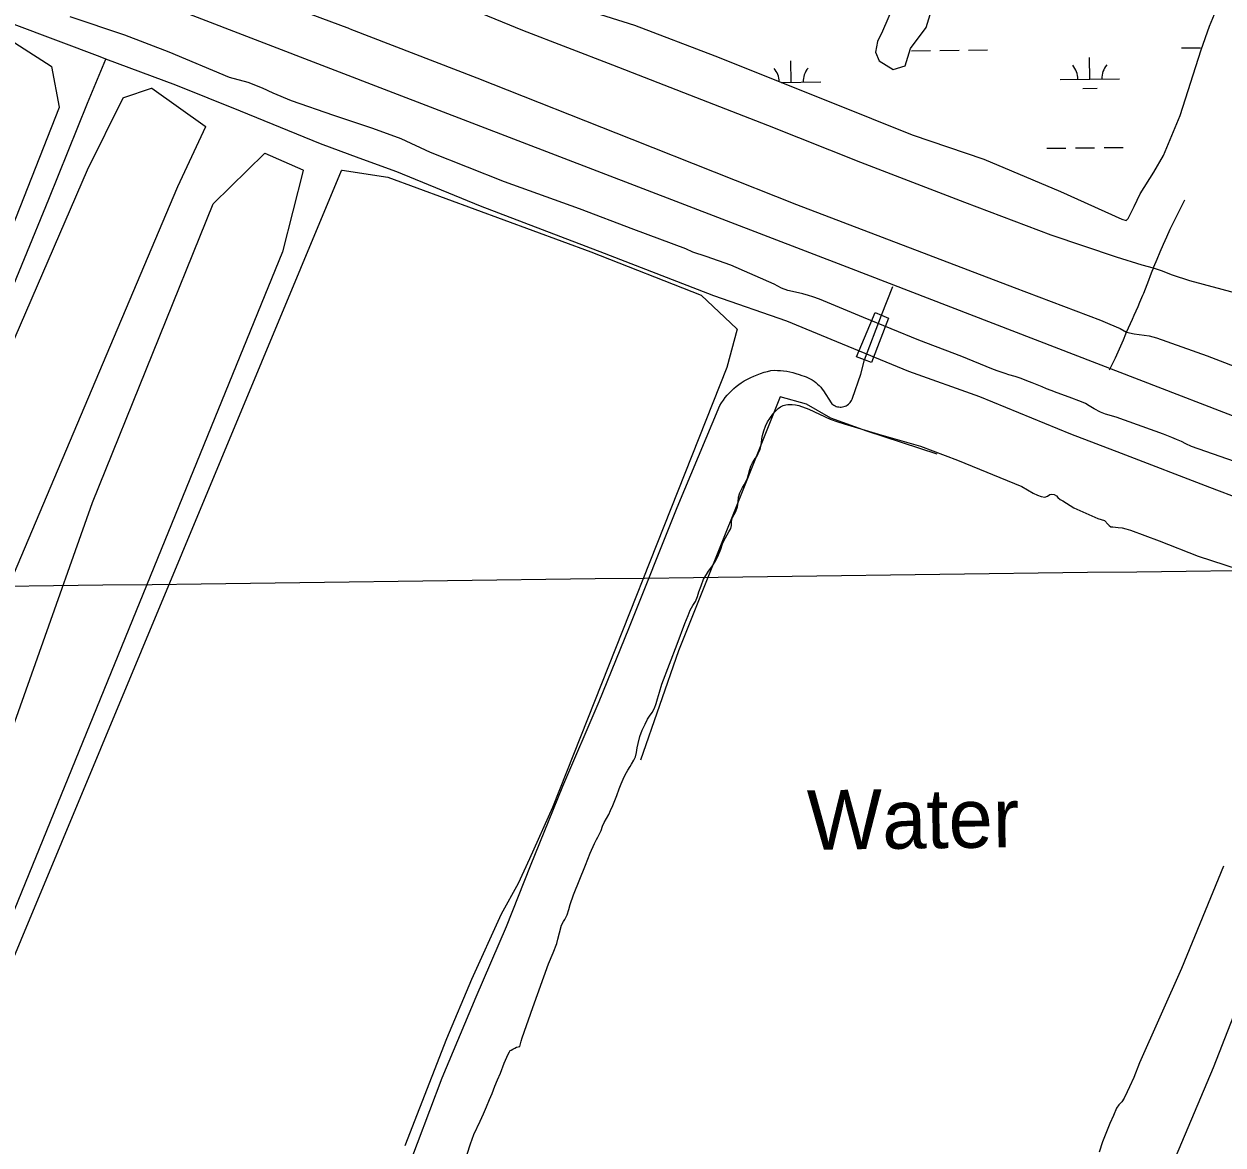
# Model space of a CAD drawing. Extents: x 3734862 to 3772949, y 391520 to 417239.
# Drawn here: x 3747464 to 3749479, y 408143 to 410026 of the extents above; entities that cross this region are included whole.
import ezdxf

# ---------------------------------------------------------------- set-up
doc = ezdxf.new("R2010")
doc.units = 0
for name, color, linetype in [('V-BRDG-OTLN', 7, 'Continuous'), ('V-GRID-MAJR', 7, 'Continuous'), ('V-LEVE-TOET', 7, 'Continuous'), ('V-RIVR-IDEN', 7, 'Continuous'), ('V-ROAD-CNTR', 7, 'Continuous'), ('V-SITE-VEGE', 7, 'Continuous'), ('V-TOPO-SHOR', 7, 'Continuous'), ('V-WETL-SWMP', 7, 'Continuous')]:
    doc.layers.add(name, color=color, linetype=linetype)

msp = doc.modelspace()

# ---------------------------------------------------------------- linework, layer by layer
at = {"layer": 'V-BRDG-OTLN'}
msp.add_line((3748876.3, 409462.1), (3748904.6, 409537.1), dxfattribs=at)
msp.add_lwpolyline([(3748887.8, 409457.7), (3748876.3, 409462.1), (3748863, 409467.2), (3748894, 409541.3), (3748904.6, 409537.1), (3748916.8, 409532.1)], close=True, dxfattribs=at)
at = {"layer": 'V-GRID-MAJR'}
msp.add_spline([(3738908.6, 408973.5), (3741556.3, 409006.9), (3746851.6, 409074.3), (3752147, 409142.5), (3757442.4, 409211.4), (3762737.7, 409281.1), (3768033.1, 409351.6), (3770680.7, 409387.1)], degree=3, dxfattribs=at)
at = {"layer": 'V-LEVE-TOET'}
for points in [[(3748011.3, 410017.9), (3746833.7, 410454.8), (3745461, 410984.5), (3744926.8, 411188.3)], [(3748302.1, 410015), (3748175, 410067.6), (3748071.4, 410105.8)], [(3748011.3, 410017.9), (3748225, 409935.5), (3748485.1, 409832.6), (3748761.8, 409723), (3749127.5, 409583.4), (3749272.9, 409528.7), (3749288.7, 409522.2), (3749305.7, 409514.6), (3749316.8, 409508.5), (3749329.2, 409505.6), (3749354.7, 409502.2), (3749367.1, 409498.9), (3749452.2, 409468.7), (3749650.1, 409392.6), (3749868.5, 409305.9), (3750017.3, 409251.1), (3750194.3, 409181.6), (3750380.6, 409108.8), (3750575.8, 409031.7), (3750758.6, 408957.8), (3750940.2, 408884.4), (3751119.5, 408804.3)], [(3749500.5, 409574), (3749422.7, 409594.8), (3749394.1, 409604.1), (3749375.5, 409611.4), (3749361.7, 409615.8), (3749342.8, 409621.1), (3749299.8, 409634.5), (3749190, 409671.3), (3749044.6, 409726.4), (3748869.9, 409793.2), (3748713.8, 409855.4), (3748592.8, 409902.8), (3748453.2, 409957.1), (3748302.1, 410015)]]:
    msp.add_lwpolyline(points, dxfattribs=at)
at = {"layer": 'V-ROAD-CNTR'}
for points in [[(3744107.4, 411440.8), (3744832.3, 411162.2), (3746024.9, 410704.1), (3747060.1, 410305.2), (3748083.6, 409911.3)], [(3748083.6, 409911.3), (3748846.4, 409618.2), (3750002, 409172.5), (3750560.2, 408958.6), (3750841.6, 408845.1), (3751108.1, 408723.2), (3751515, 408501.6), (3752049.1, 408180.7), (3752049.1, 408180.7), (3752243.8, 408062.1), (3752500.4, 407913.5), (3752768.1, 407776.5)], [(3749288.1, 409445.5), (3749293, 409455.4), (3749297.8, 409465.4), (3749302.5, 409475.4), (3749307, 409485.5), (3749311.4, 409495.5), (3749315.6, 409505.7), (3749316.8, 409508.5), (3749319.7, 409515.8), (3749323, 409522.9), (3749326.4, 409530.1), (3749329.6, 409537.3), (3749332.9, 409544.5), (3749336.1, 409551.8), (3749339.2, 409559.1), (3749342.3, 409566.5), (3749344.1, 409570.8), (3749345.4, 409573.8), (3749348.4, 409581.2), (3749351.3, 409588.6), (3749354.2, 409596), (3749357.1, 409603.4), (3749359.9, 409610.8), (3749361.7, 409615.8), (3749362.6, 409618.2), (3749367.9, 409630.9), (3749373.3, 409643.6), (3749378.8, 409656.2), (3749384.4, 409668.8), (3749390.2, 409681.3), (3749396.1, 409693.8), (3749402.1, 409706.2), (3749408.3, 409718.6), (3749414.6, 409731)], [(3748807.2, 409409.8), (3748820, 409389.9), (3748821.5, 409388.4), (3748823.1, 409387), (3748824.9, 409385.8), (3748826.8, 409384.8), (3748828.8, 409383.9), (3748830.8, 409383.3), (3748832.9, 409382.9), (3748835.1, 409382.7), (3748837.2, 409382.7), (3748839.4, 409383), (3748841.5, 409383.4), (3748843.5, 409384.1), (3748845.5, 409385), (3748847.3, 409386), (3748849.1, 409387.3), (3748850.7, 409388.7), (3748852.1, 409390.3), (3748853.4, 409392), (3748854.5, 409393.8), (3748855.4, 409395.8), (3748856.2, 409397.8), (3748870.2, 409438.1), (3748876.3, 409462.1), (3748904.6, 409537.1), (3748923.6, 409585.1)], [(3748669.1, 409423.5), (3748674.3, 409426.6), (3748679.6, 409429.6), (3748685, 409432.3), (3748690.5, 409434.8), (3748696, 409437.1), (3748701.7, 409439.2), (3748707.5, 409441.1), (3748713.3, 409442.7), (3748719.1, 409444.2), (3748724.4, 409444.4), (3748729.8, 409444.3), (3748735.1, 409444.1), (3748740.3, 409443.6), (3748745.6, 409442.8), (3748750.8, 409441.9), (3748756, 409440.6), (3748761.1, 409439.2), (3748766.2, 409437.6), (3748771.1, 409435.7), (3748774.8, 409434.6), (3748778.3, 409433.3), (3748781.8, 409431.8), (3748785.2, 409430.1), (3748788.5, 409428.2), (3748791.6, 409426.1), (3748794.6, 409423.8), (3748797.5, 409421.3), (3748800.2, 409418.7), (3748802.7, 409415.9), (3748805.1, 409412.9), (3748807.2, 409409.8)], [(3748633.2, 409385.6), (3748636, 409390), (3748639.1, 409394.3), (3748642.3, 409398.5), (3748645.6, 409402.5), (3748649.2, 409406.4), (3748652.9, 409410.1), (3748656.7, 409413.7), (3748660.7, 409417.2), (3748664.8, 409420.4), (3748669.1, 409423.5)], [(3748045.2, 407933.8), (3748046, 407937.5), (3748047, 407941.1), (3748048.3, 407944.7), (3748049.8, 407948.1), (3748051.5, 407951.4), (3748053.4, 407954.7), (3748104.4, 408091.3), (3748166.6, 408256.2), (3748223.7, 408392.3), (3748274.9, 408510.2), (3748315.2, 408612.2), (3748369.3, 408746.1), (3748430.3, 408888.3), (3748480.4, 409010.7), (3748561.5, 409213.8), (3748633.2, 409385.6)]]:
    msp.add_lwpolyline(points, dxfattribs=at)
at = {"layer": 'V-SITE-VEGE'}
for points in [[(3747402.4, 410023.6), (3747509.7, 409955.2), (3747510.1, 409954.6), (3747522.9, 409886.5), (3747522.9, 409885.9), (3747363.4, 409481.6)], [(3747278.9, 409107.5), (3747570.5, 409781), (3747630.7, 409902), (3747631.3, 409902.5), (3747677.9, 409918.4), (3747678.5, 409918.4), (3747768.3, 409854.3), (3747768.7, 409853.7), (3747768.6, 409853.1), (3747721.5, 409752.6), (3747238.4, 408611.9)], [(3747393.6, 408700.6), (3747579.1, 409222.5), (3747781.8, 409724.1), (3747782.1, 409724.4), (3747867.7, 409808.8), (3747868.4, 409809.1), (3747868.8, 409809), (3747932.2, 409781.3), (3747932.7, 409780.8), (3747932.7, 409780.1), (3747898.4, 409643.3), (3747290.8, 408156)], [(3747324.6, 408166.5), (3747997.4, 409780.2), (3747997.8, 409780.7), (3747998.5, 409780.8), (3748075.4, 409768.8), (3748416.3, 409643.4), (3748601.7, 409570.6), (3748602, 409570.4), (3748661.8, 409514.3), (3748662.1, 409513.6), (3748662.1, 409513.3), (3748645, 409449), (3748351.7, 408710.3)], [(3748351.7, 408710.3), (3748313.4, 408623.8), (3748294.2, 408582.3), (3748265.5, 408531.2), (3748215.9, 408421.4), (3748173.6, 408321.8), (3748103.7, 408141.7)]]:
    msp.add_lwpolyline(points, dxfattribs=at)
at = {"layer": 'V-TOPO-SHOR'}
for points in [[(3748090.3, 409777.6), (3748026.8, 409800.6), (3747961.8, 409824.9), (3747827.6, 409879.5), (3747719.1, 409923.6), (3747601.3, 409967.2), (3747591.6, 409970.8), (3747447.5, 410025.5), (3747317.9, 410075.1)], [(3748097.7, 409833.4), (3748050.2, 409850.3), (3747984.4, 409872.4), (3747913.6, 409897.2), (3747882.4, 409909.7), (3747864.6, 409918.3), (3747840.3, 409927.6), (3747809.3, 409936.1), (3747707.9, 409978.9), (3747633, 410007.2), (3747541.6, 410038)], [(3747423.7, 409532.7), (3747505.7, 409731.9), (3747570.3, 409893.4), (3747601.3, 409967.2)], [(3749570.3, 409266), (3749426, 409316.2), (3749416.2, 409320.8), (3749408.7, 409324.9), (3749400.5, 409328.3), (3749392.8, 409331.4), (3749378.9, 409337.3), (3749299.3, 409365.9), (3749281.4, 409370.9), (3749272.6, 409374.1), (3749262.2, 409379.9), (3749254, 409385), (3749247.5, 409388.6), (3749241.2, 409391.4), (3749220.2, 409399.4), (3749200.3, 409406.7), (3749189.7, 409410.7), (3749182.2, 409413.5), (3749174.7, 409416.5), (3749158.1, 409423.4), (3749149.1, 409426.8), (3749142.2, 409429.7), (3749138, 409431.4), (3749129.4, 409434.2), (3749118.7, 409437.1), (3749112.5, 409439.2), (3749105.7, 409441.2), (3749099, 409443.4), (3749090.2, 409446.7), (3749039.6, 409467.9), (3748967.5, 409494.8), (3748874.7, 409533.1), (3748800.9, 409563.8), (3748789.5, 409567.8), (3748781.9, 409570.3), (3748772.5, 409573), (3748760.2, 409575.6), (3748747.4, 409578.7), (3748736.8, 409582.5), (3748724.2, 409588.9), (3748651.9, 409621.3), (3748610.2, 409635.6), (3748587.7, 409643.1), (3748575.8, 409648.5), (3748488.6, 409680.7), (3748397.3, 409715.5), (3748271.3, 409761.1), (3748146.7, 409810.5), (3748097.7, 409833.4)], [(3749562.8, 409207.5), (3749456.4, 409247.5), (3749308.3, 409304.7), (3749222.9, 409337.4), (3749070.2, 409399.9), (3748950.5, 409442.4), (3748829.9, 409492.5), (3748745.5, 409526.9), (3748622.8, 409569.4), (3748439.4, 409640.6), (3748231.2, 409719.9), (3748090.3, 409777.6)], [(3748415.4, 408633.4), (3748422.8, 408649.9), (3748426, 408656.5), (3748427.9, 408660.5), (3748430.5, 408664.9), (3748433.9, 408671.6), (3748436.2, 408678.6), (3748438.8, 408685.1), (3748446.4, 408698.6), (3748449.4, 408705), (3748453.4, 408713.4), (3748460, 408730.1), (3748464.2, 408741.6), (3748467.1, 408750), (3748470.7, 408757.9), (3748474.1, 408765.2), (3748478.4, 408772.6), (3748482.5, 408778.8), (3748484.9, 408782.7), (3748488.5, 408789.6), (3748491.2, 408795.1), (3748493.1, 408802.4), (3748494.1, 408810.1), (3748495.9, 408817.6), (3748498.8, 408829.3), (3748502.4, 408840.1), (3748507.5, 408850.2), (3748511.5, 408858.4), (3748514.7, 408863.8), (3748519.2, 408869.8), (3748523.1, 408876.8), (3748526, 408884.8), (3748528.6, 408892.7), (3748531.7, 408903.9), (3748535.8, 408917.2), (3748561.4, 408984.5), (3748574.6, 409019.2), (3748579.9, 409032.4), (3748583.5, 409041.3), (3748587.7, 409049.4), (3748592, 409056.1), (3748595.6, 409064.5), (3748598.1, 409072.4), (3748601.9, 409082.3), (3748605.9, 409093.6), (3748610.6, 409101.6), (3748614.1, 409107.1), (3748618.2, 409112), (3748622.2, 409117.6), (3748626.5, 409124.9), (3748631, 409134.6), (3748634.6, 409143.8), (3748637.7, 409152.7), (3748640, 409158), (3748645.2, 409168.1), (3748648.1, 409173.2), (3748651.4, 409178.6), (3748653, 409183.9), (3748652.9, 409190.6), (3748654.3, 409197), (3748657.4, 409202.1), (3748660.3, 409207.2), (3748662.8, 409214.9), (3748663.8, 409222.9), (3748664.4, 409231.4), (3748666.6, 409238.9), (3748671.3, 409247.6), (3748674.3, 409252), (3748676.3, 409256.4), (3748679.4, 409263.2), (3748681.3, 409269.7), (3748683.4, 409278), (3748685.2, 409283.7), (3748688.2, 409289.1), (3748688.9, 409290.6), (3748692.3, 409296.1), (3748695.1, 409299.7), (3748697.7, 409304.6), (3748700.8, 409311.6), (3748702.9, 409322.6), (3748703.6, 409329.3), (3748704.6, 409334.7), (3748707.2, 409342.5), (3748710.1, 409350.6), (3748713.5, 409357.7), (3748717.2, 409363.7), (3748722.1, 409370.8), (3748726.2, 409375.5), (3748731.2, 409380.4), (3748735, 409383.3), (3748739.6, 409385.1), (3748743.8, 409386.5), (3748747.5, 409387), (3748750.3, 409387.2), (3748754.5, 409386.9), (3748760.4, 409386.5), (3748765.9, 409385.3), (3748782.5, 409379.2), (3748818.5, 409362.6), (3748831.3, 409358), (3748842.1, 409354.5)], [(3748998.5, 409303.4), (3748880.3, 409342.3), (3748819.4, 409364.2), (3748778.7, 409387.4), (3748734.5, 409400), (3748563.9, 408973.4), (3748499.6, 408789.5)], [(3748842.1, 409354.5), (3748899.7, 409337.3), (3748970.4, 409317.2), (3749032.4, 409293.4), (3749140.7, 409249.2), (3749159.9, 409238.3), (3749166.8, 409234.5), (3749172.9, 409232.3), (3749179.1, 409231.6), (3749183.7, 409233), (3749187.6, 409235.6), (3749191.1, 409236.3), (3749194.8, 409235.8), (3749198.8, 409233.6), (3749201.3, 409231), (3749204.9, 409227.6), (3749209.3, 409225), (3749227.9, 409213.7), (3749268.6, 409195.6), (3749279.3, 409191.9), (3749285.8, 409185.6), (3749287.2, 409183.7), (3749290.3, 409181.5), (3749293.3, 409181.3), (3749302.8, 409180.4), (3749309.1, 409180), (3749315.5, 409178.4), (3749323.5, 409175.9), (3749371.6, 409157.8), (3749436.9, 409132.2), (3749526.5, 409103.3)], [(3748738.3, 406531.9), (3748790.6, 406654.8), (3748843.4, 406783.3), (3748891, 406899.7), (3748959.2, 407071.4), (3749023.9, 407223), (3749094.7, 407381.2), (3749150.5, 407520.9), (3749223.7, 407695), (3749276.5, 407827.2), (3749340.8, 407983.4), (3749398.7, 408122.3), (3749462.6, 408273.6), (3749526.1, 408435.2), (3749593.8, 408596.4), (3749644.6, 408717.5), (3749718.1, 408901.8), (3749773.6, 409031.1), (3749793.9, 409080.7), (3749810.4, 409111.7)], [(3748387.1, 408563.6), (3748407.6, 408613.3), (3748415.4, 408633.4)], [(3749479.3, 408611.3), (3749409.1, 408439.5), (3749338.5, 408281.3), (3749328.6, 408256.6), (3749321.8, 408240.7), (3749317.8, 408232.5), (3749312.7, 408221.7), (3749308.9, 408215.7), (3749303.9, 408210.8), (3749300, 408205), (3749294.5, 408192.9), (3749288.3, 408179.1), (3749276.3, 408148.5), (3749270.4, 408131.3)], [(3748297, 408308.7), (3748299.5, 408317.7), (3748300.9, 408323.1), (3748318.8, 408374), (3748345.2, 408447.5), (3748353.3, 408466.1), (3748359, 408481.5), (3748360.9, 408489), (3748363.8, 408499.8), (3748367.3, 408512.6), (3748370.3, 408518.7), (3748372.6, 408522.1), (3748376.4, 408530), (3748379.4, 408538.6), (3748381.5, 408547), (3748387.1, 408563.6)], [(3748241.1, 408207.3), (3748246.1, 408219.7), (3748250.3, 408229.7), (3748254.8, 408241.8), (3748259.7, 408252.8), (3748264.3, 408263.9), (3748270.6, 408280.9), (3748277.4, 408295.9), (3748279.6, 408299.9), (3748281, 408302.1), (3748282.3, 408302.6), (3748285.4, 408304.2), (3748288.4, 408305.7), (3748291.7, 408307.8), (3748297, 408308.7)], [(3748208.7, 408127.8), (3748214.1, 408145), (3748220, 408161), (3748230.5, 408183.3), (3748236.2, 408195.7), (3748241.1, 408207.3)]]:
    msp.add_lwpolyline(points, dxfattribs=at)
at = {"layer": 'V-WETL-SWMP'}
for p, q in [((3749409, 409986), (3749441, 409986.3)), ((3748955.1, 409981.2), (3748987.1, 409981.5)), ((3749003.1, 409981.7), (3749035.1, 409982)), ((3749051.1, 409982.2), (3749083.1, 409982.5)), ((3749255, 409933.6), (3749254.6, 409969.6)), ((3748753.1, 409928.3), (3748752.7, 409964.3)), ((3748736.1, 409928.1), (3748803.1, 409928.8)), ((3749205, 409933), (3749305, 409934.1)), ((3749243.1, 409918), (3749267.1, 409918.3)), ((3749182.8, 409817.4), (3749214.8, 409817.7)), ((3749230.8, 409817.9), (3749262.8, 409818.2)), ((3749278.8, 409818.4), (3749310.8, 409818.7))]:
    msp.add_line(p, q, dxfattribs=at)
for points in [[(3748393.6, 410054.4), (3748489.7, 410023.9), (3748624.5, 409972.7), (3748819.6, 409894.7), (3748956.6, 409839.9), (3749076.8, 409799), (3749205.6, 409744.7), (3749308.8, 409698.5), (3749316.1, 409696.1), (3749319.3, 409699.3), (3749329.2, 409719.3), (3749339.5, 409741.1), (3749362.4, 409777.4), (3749378.8, 409805.5), (3749406.6, 409872.4), (3749441.9, 409982.6), (3749456.2, 410022.7), (3749478.4, 410076.8)], [(3748924.3, 410055.3), (3748906.7, 410014.2), (3748897.9, 409996.6), (3748894.9, 409979), (3748900.8, 409964.4), (3748924.3, 409949.7), (3748944.8, 409955.6), (3748953.6, 409984.9), (3748980, 410020.1), (3748988.8, 410049.5)]]:
    msp.add_lwpolyline(points, dxfattribs=at)
for centre, start, end in [((3748697.8, 409928.2), 1.8707, 41.377), ((3748808.3, 409929.3), 139.8334, 181.377), ((3749199.7, 409933.5), 359.8334, 41.377), ((3749310.2, 409934.6), 139.8334, 181.377)]:
    msp.add_arc(centre, 35.2, start, end, dxfattribs=at)

# ---------------------------------------------------------------- texts
at = {"layer": 'V-RIVR-IDEN'}
msp.add_text('Water', height=100, rotation=0.7119, dxfattribs=at).set_placement((3748780.3, 408639))

doc.saveas('drawing.dxf')
